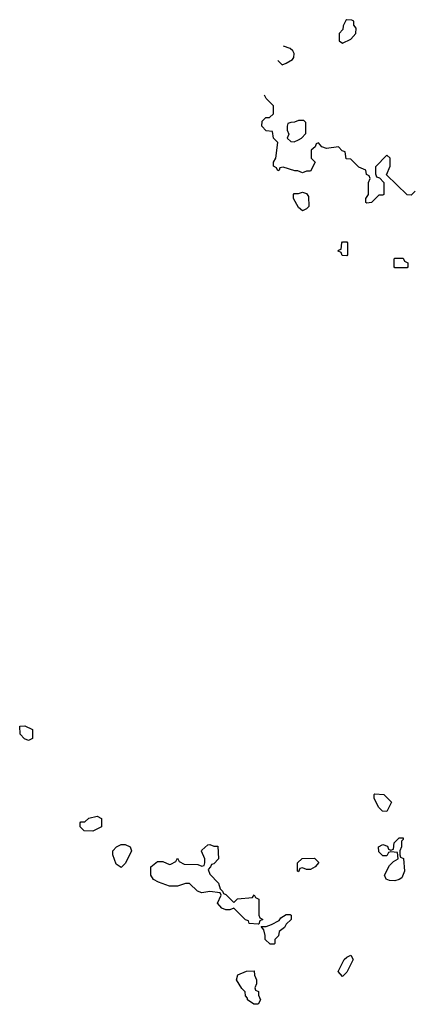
# Model space of a CAD drawing. Header units: inches. Extents: x 2601682 to 2755810, y 449311 to 584050.
# Tile 454 of 505: x 2709906 to 2711856, y 555308 to 560198. Entities that reach past the tile are written whole.
import ezdxf

# ---------------------------------------------------------------- set-up
doc = ezdxf.new("R2010")
doc.units = ezdxf.units.IN
doc.header["$MEASUREMENT"] = 0
for name, color, linetype in [('C7505', 7, 'Continuous'), ('C7515', 7, 'Continuous'), ('C7516', 7, 'Continuous')]:
    doc.layers.add(name, color=color, linetype=linetype)

msp = doc.modelspace()

# ---------------------------------------------------------------- linework, layer by layer
at = {"layer": 'C7505', "color": 2, "elevation": 2}
msp.add_lwpolyline([(2709950, 556618), (2709930, 556626), (2709908, 556650), (2709906, 556690), (2709931.1, 556691.1), (2709970, 556672), (2709970, 556628)], close=True, dxfattribs=at)
at = {"layer": 'C7515', "color": 2, "elevation": 2}
for points in [[(2711188.9, 559996.2), (2711190, 559994), (2711210, 559974), (2711230, 559982), (2711260.4, 559999.6), (2711260.7, 560000)], [(2711870, 559346), (2711850, 559326), (2711830, 559328), (2711727.3, 559427.3), (2711746, 559470), (2711746, 559510), (2711730, 559526), (2711672.7, 559467.3), (2711672.7, 559432.7), (2711678, 559418), (2711692.7, 559412.7), (2711714, 559390), (2711714, 559330), (2711710, 559326), (2711690, 559326), (2711654, 559290), (2711630, 559286), (2711626, 559290), (2711626, 559310), (2711638, 559330), (2711638, 559390), (2711646, 559410), (2711642, 559422), (2711628.4, 559428.4), (2711626, 559450), (2711590, 559466), (2711550, 559506), (2711527.3, 559507.3), (2711522, 559542), (2711507.3, 559547.3), (2711490, 559566), (2711430, 559558), (2711407.3, 559567.3), (2711390, 559586), (2711378, 559582), (2711372.7, 559567.3), (2711354, 559550), (2711354, 559510), (2711374, 559490), (2711350, 559446), (2711330, 559446), (2711310, 559438), (2711288, 559448), (2711272, 559448), (2711214, 559466), (2711198, 559462), (2711194, 559450), (2711187.3, 559447.3), (2711182, 559462), (2711166, 559470), (2711166, 559490), (2711178, 559510), (2711187.3, 559587.3), (2711166, 559610), (2711162, 559642), (2711130, 559646), (2711108, 559670), (2711110, 559694), (2711128.4, 559711.6), (2711147.3, 559712.7), (2711166, 559730), (2711166, 559770), (2711130, 559806), (2711121.1, 559823.7)]]:
    msp.add_lwpolyline(points, dxfattribs=at)
for points in [[(2711318, 559698), (2711290, 559698), (2711271.6, 559688.4), (2711252.7, 559687.3), (2711238, 559682), (2711234, 559670), (2711234, 559650), (2711242, 559630), (2711234, 559610), (2711252.7, 559592.7), (2711270, 559592), (2711290, 559602), (2711306, 559610), (2711327.3, 559632.7), (2711327.3, 559687.3)], [(2711310, 559248), (2711290, 559266), (2711266, 559310), (2711266, 559330), (2711270, 559334), (2711290, 559334), (2711310, 559342), (2711330, 559334), (2711339.6, 559319.6), (2711342, 559270), (2711330, 559258)], [(2711530, 559026), (2711507.3, 559027.3), (2711502, 559042), (2711488.4, 559048.4), (2711490, 559054), (2711502, 559058), (2711506, 559090), (2711510, 559094), (2711530, 559094), (2711534, 559090), (2711534, 559030)], [(2711770, 558966), (2711766, 558970), (2711766, 559010), (2711770, 559014), (2711810, 559014), (2711818, 558998), (2711834, 558990), (2711834, 558970), (2711830, 558966)], [(2711730, 556266), (2711707.3, 556267.3), (2711690, 556286), (2711666, 556330), (2711666, 556350), (2711670, 556354), (2711714, 556350), (2711752, 556312)], [(2710270, 556168), (2710226, 556170), (2710206, 556190), (2710206, 556210), (2710210, 556214), (2710230, 556214), (2710250, 556232), (2710290, 556242), (2710312, 556230), (2710312, 556190)], [(2710410, 555988), (2710384.7, 556004.7), (2710368.7, 556050), (2710368, 556070), (2710386, 556090), (2710410, 556102), (2710430, 556102), (2710454, 556090), (2710462, 556070), (2710431.6, 556008.4)], [(2710870, 556094), (2710890, 556094), (2710894, 556030), (2710870, 556006), (2710858, 556002), (2710854, 555990), (2710842, 555978), (2710850, 555954), (2710894, 555910), (2710902, 555882), (2710914, 555870), (2710918, 555858), (2710930, 555854), (2710970, 555814), (2710988.4, 555831.6), (2711062, 555838), (2711070, 555852), (2711078, 555838), (2711094, 555830), (2711094, 555750), (2711098, 555738), (2711114, 555730), (2711098, 555722), (2711094, 555706), (2711090, 555706), (2711046, 555710), (2711042, 555722), (2711027.3, 555727.3), (2710970, 555786), (2710950, 555778), (2710930, 555778), (2710910, 555786), (2710888.7, 555810), (2710906, 555850), (2710902, 555862), (2710850, 555868), (2710810, 555862), (2710789.1, 555869.1), (2710750, 555908), (2710730, 555908), (2710690, 555895.3), (2710650, 555895.3), (2710594.6, 555914.6), (2710570, 555928), (2710558, 555950), (2710558, 555990), (2710590, 556018), (2710616.9, 556016.9), (2710650, 556002), (2710656.4, 556003.6), (2710682, 556018), (2710690, 556034), (2710698, 556018), (2710723.6, 556003.6), (2710790, 556002), (2710810, 555994), (2710822, 555998), (2710826, 556010), (2710826, 556030), (2710808.4, 556068.4), (2710810, 556074), (2710840.4, 556099.6), (2710850, 556102)], [(2711770, 555922), (2711743.1, 555923.1), (2711726, 555930), (2711718, 555950), (2711743.1, 555996.9), (2711762, 556018), (2711786, 556030), (2711782, 556062), (2711750, 556066), (2711738, 556062), (2711730, 556046), (2711710, 556046), (2711690, 556066), (2711688.7, 556090), (2711710, 556102), (2711732.7, 556092.7), (2711738, 556078), (2711750, 556074), (2711762, 556078), (2711766, 556110), (2711790, 556134), (2711810, 556134), (2711810, 556126), (2711802, 556118), (2711802, 556090), (2711794, 556070), (2711794, 556050), (2711798, 556038), (2711811.6, 556031.6), (2711818, 555970), (2711804.7, 555935.3), (2711790, 555928)], [(2711330, 555978), (2711310, 555986), (2711298, 555982), (2711290, 555966), (2711286, 555970), (2711286, 556010), (2711308.4, 556031.6), (2711370, 556034), (2711391.6, 556011.6), (2711374, 555990), (2711350, 555978)], [(2711150, 555606), (2711126, 555630), (2711126, 555650), (2711118, 555678), (2711106, 555694), (2711130, 555694), (2711156.4, 555703.6), (2711195.3, 555724.7), (2711203.1, 555736.9), (2711230, 555754), (2711250, 555754), (2711254, 555750), (2711254, 555730), (2711230, 555706), (2711222, 555690), (2711194, 555670), (2711191.6, 555648.4), (2711174, 555630), (2711174, 555610), (2711170, 555606)], [(2711510, 555446), (2711488.4, 555471.6), (2711518, 555530), (2711530, 555542), (2711550, 555552), (2711562, 555530), (2711531.6, 555468.4)], [(2711090, 555308), (2711068.4, 555308.4), (2711038, 555330), (2711038, 555338), (2711028, 555350), (2711026, 555370), (2711010, 555386), (2710982, 555430), (2710990, 555454), (2711032.7, 555472.7), (2711070, 555474), (2711072.7, 555452.7), (2711082, 555430), (2711082, 555410), (2711074, 555390), (2711078, 555378), (2711091.6, 555371.6), (2711092.7, 555352.7), (2711102, 555330)]]:
    msp.add_lwpolyline(points, close=True, dxfattribs=at)
at = {"layer": 'C7516', "color": 2, "elevation": 2}
msp.add_lwpolyline([(2711530, 560198), (2711525.4, 560194.6), (2711512.7, 560167.3), (2711511.3, 560148.7), (2711492, 560130), (2711492.7, 560092.7), (2711510, 560082), (2711550, 560102), (2711575.3, 560130), (2711576.4, 560156.4), (2711566, 560170), (2711566, 560190), (2711556.4, 560196.4)], close=True, dxfattribs=at)
msp.add_lwpolyline([(2711260.7, 560000), (2711268, 560010), (2711268.7, 560030), (2711263.1, 560043.1), (2711250, 560055.3), (2711216.5, 560066.5)], dxfattribs=at)

doc.saveas('drawing.dxf')
